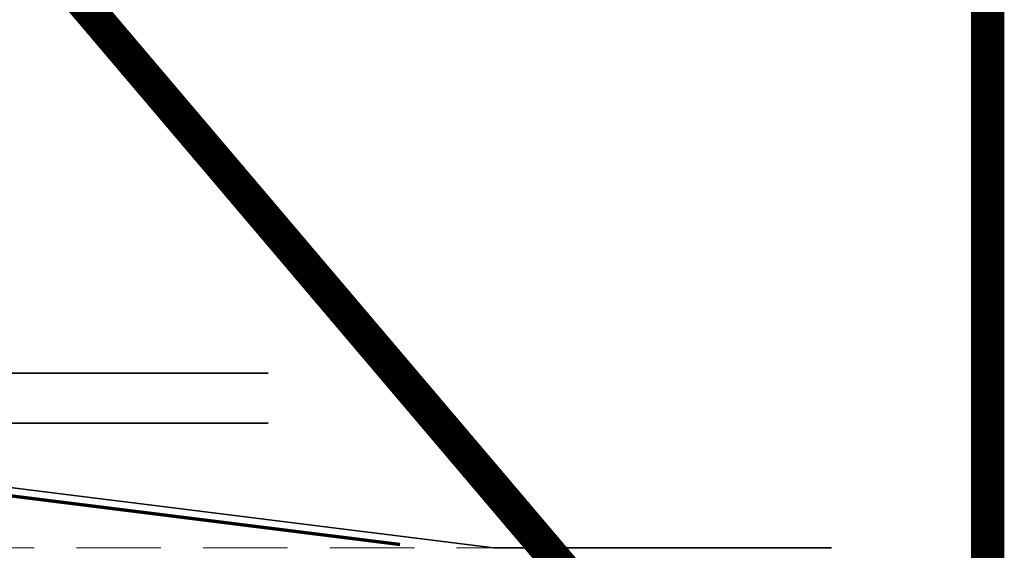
# Model space of a CAD drawing. Header units: metres. Extents: x -699 to 2316, y -1199 to 781.
# Tile 536 of 593: x 1191 to 1220, y -283 to -267. Entities that reach past the tile are written whole.
import ezdxf

# ---------------------------------------------------------------- set-up
doc = ezdxf.new("R2010")
doc.units = ezdxf.units.M
doc.linetypes.add('HIDDENX2', pattern=[19.05, 12.7, -6.35])
for name, color, linetype, lineweight in [('N-WE-VH-KANTVERHARDING-G', 210, 'Continuous', 35), ('N-WE-VH-VERHARDING_BETON-G', 252, 'Continuous', 35), ('N-WE-VW-MARKERING_LANGS_STREEP_DOORGETROKKEN-G', 7, 'Continuous', 13)]:
    doc.layers.add(name, color=color, linetype=linetype, lineweight=lineweight)
doc.layers.add('X-XX-AL-TEKENBLAD_VIEWPORT-G', color=7, linetype='Continuous', lineweight=18, plot=False)

msp = doc.modelspace()

# ---------------------------------------------------------------- linework, layer by layer
at = {"layer": 'N-WE-VH-KANTVERHARDING-G'}
for p, q in [((1183.0991, -279.7615), (1205.0991, -282.5115)), ((1205.0991, -282.5115), (1215.2624, -282.5115)), ((1205.0991, -282.5115), (1215.2624, -282.5115))]:
    msp.add_line(p, q, dxfattribs=at)
at = {"layer": 'N-WE-VH-KANTVERHARDING-G', "color": 8, "linetype": 'HIDDENX2', "lineweight": 5, "ltscale": 0.2}
msp.add_line((1131.5991, -282.5115), (1205.0991, -282.5115), dxfattribs=at)
at = {"layer": 'N-WE-VH-VERHARDING_BETON-G'}
for p, q in [((1180.9669, -277.2615), (1198.319, -277.2615)), ((1181.0991, -278.7615), (1198.319, -278.7615))]:
    msp.add_line(p, q, dxfattribs=at)
at = {"layer": 'N-WE-VW-MARKERING_LANGS_STREEP_DOORGETROKKEN-G', "color": 253, "const_width": 0.1}
msp.add_lwpolyline([(1173.0991, -280.0115), (1183.0836, -280.0115), (1202.2897, -282.4122)], dxfattribs=at)
at = {"layer": 'X-XX-AL-TEKENBLAD_VIEWPORT-G', "color": 3, "const_width": 1}
msp.add_lwpolyline([(1113.6885, -298.1762), (1219.9582, -298.1762), (1219.9582, -172.9742), (1113.6885, -172.9742)], close=True, dxfattribs=at)
msp.add_lwpolyline([(1113.6885, -172.9742), (1219.9582, -298.1762)], dxfattribs=at)

doc.saveas('drawing.dxf')
